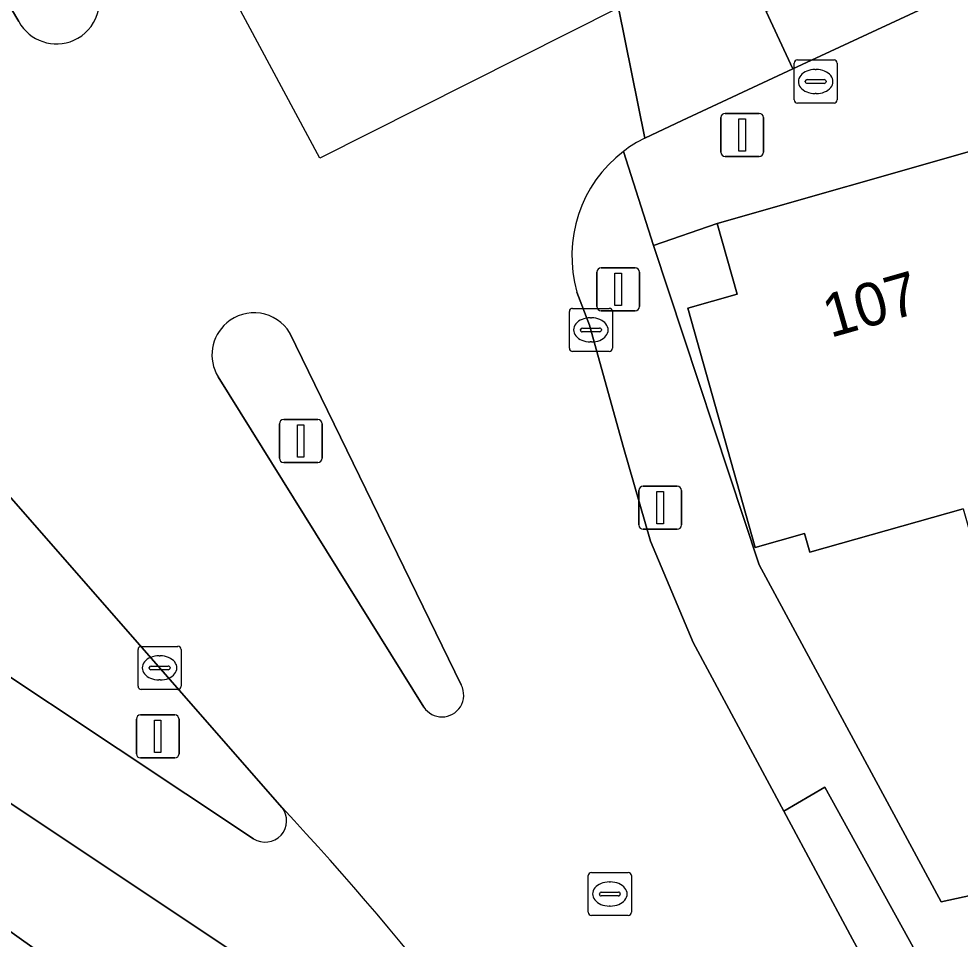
# Model space of a CAD drawing. Extents: x 159053 to 160042, y 380449 to 381423.
# Drawn here: x 159222.55 to 159244.39, y 381227.82 to 381249.19 of the extents above; entities that cross this region are included whole.
import ezdxf

# ---------------------------------------------------------------- set-up
doc = ezdxf.new("R2010")
doc.units = 0
for name, color, linetype in [('IMGEO_Brandkraan', 7, 'Continuous'), ('IMGEO_Drukknoppaal', 7, 'Continuous'), ('IMGEO_Erf', 7, 'Continuous'), ('IMGEO_Fietspad_gesloten', 7, 'Continuous'), ('IMGEO_Groenvoorziening', 7, 'Continuous'), ('IMGEO_Kolk', 7, 'Continuous'), ('IMGEO_Lichtmast', 7, 'Continuous'), ('IMGEO_Muur', 7, 'Continuous'), ('IMGEO_Pand', 7, 'Continuous'), ('IMGEO_Pand_nummerreeks', 7, 'Continuous'), ('IMGEO_Rijbaan_lokaal_gesloten', 7, 'Continuous'), ('IMGEO_Rioolput', 7, 'Continuous'), ('IMGEO_Verkeerseiland_gesloten', 7, 'Continuous'), ('IMGEO_Verkeersregelinstallatiepaal', 7, 'Continuous'), ('IMGEO_Voetpad_open', 7, 'Continuous')]:
    doc.layers.add(name, color=color, linetype=linetype)

msp = doc.modelspace()

# ---------------------------------------------------------------- linework, layer by layer
at = {"layer": 'IMGEO_Brandkraan'}
for p, q in [((159240.539, 381247.312), (159240.539, 381248.164)), ((159240.614, 381248.238), (159241.466, 381248.238)), ((159241.54, 381248.164), (159241.54, 381247.312)), ((159241.027, 381248.018), (159241.052, 381248.018)), ((159240.798, 381247.732), (159240.798, 381247.744)), ((159241.236, 381247.695), (159240.838, 381247.695)), ((159240.841, 381247.781), (159241.239, 381247.781)), ((159241.282, 381247.744), (159241.282, 381247.732)), ((159241.05, 381247.458), (159241.025, 381247.458)), ((159241.466, 381247.238), (159240.614, 381247.238))]:
    msp.add_line(p, q, dxfattribs=at)
for points in [[(159240.539, 381247.312), (159240.539, 381248.164)], [(159240.614, 381248.238), (159241.466, 381248.238)], [(159241.54, 381248.164), (159241.54, 381247.312)], [(159241.466, 381247.238), (159240.614, 381247.238)]]:
    msp.add_lwpolyline(points, dxfattribs=at)
for centre, radius, start, end in [((159240.616, 381248.162), 0.0765, 91.552, 178.448), ((159240.616, 381248.162), 0.0765, 91.552, 178.448), ((159241.464, 381248.162), 0.0765, 1.552, 88.448), ((159241.464, 381248.162), 0.0765, 1.552, 88.448), ((159240.838, 381247.741), 0.0403, 85.8775, 175.7526), ((159240.835, 381247.731), 0.0366, 178.938, 274.7102), ((159241.239, 381247.738), 0.043, 264.8664, 352.4533), ((159241.243, 381247.743), 0.0386, 1.7309, 96.639), ((159240.616, 381247.314), 0.0765, 181.552, 268.448), ((159240.616, 381247.314), 0.0765, 181.552, 268.448), ((159241.464, 381247.314), 0.0765, 271.552, 358.448), ((159241.464, 381247.314), 0.0765, 271.552, 358.448)]:
    msp.add_arc(centre, radius, start, end, dxfattribs=at)
for centre, major_axis, ratio, start_param, end_param in [((159241.026, 381247.738), (-0.387, 0.002), 0.722429, 4.712389, 7.853982), ((159241.051, 381247.738), (-0.39, 0.002), 0.717154, 1.570796, 4.712389)]:
    msp.add_ellipse(centre, major_axis=major_axis, ratio=ratio, start_param=start_param, end_param=end_param, dxfattribs=at)
at = {"layer": 'IMGEO_Drukknoppaal'}
for p, q in [((159237.036, 381238.339), (159237.826, 381238.339)), ((159237.826, 381238.339), (159237.036, 381238.339)), ((159236.936, 381237.439), (159236.936, 381238.239)), ((159236.936, 381238.239), (159236.936, 381237.439)), ((159237.926, 381238.239), (159237.926, 381237.439)), ((159237.926, 381237.439), (159237.926, 381238.239)), ((159237.826, 381237.339), (159237.036, 381237.339)), ((159237.036, 381237.339), (159237.826, 381237.339))]:
    msp.add_line(p, q, dxfattribs=at)
msp.add_lwpolyline([(159237.356, 381238.214), (159237.506, 381238.214), (159237.506, 381237.464), (159237.356, 381237.464), (159237.356, 381238.214)], dxfattribs=at)
for centre, start, end in [((159237.036, 381238.239), 90, 180), ((159237.036, 381238.239), 90, 180), ((159237.826, 381238.239), 0, 90), ((159237.826, 381238.239), 360, 90), ((159237.036, 381237.439), 180, 270), ((159237.036, 381237.439), 180, 270), ((159237.826, 381237.439), 270, 0), ((159237.826, 381237.439), 270, 0)]:
    msp.add_arc(centre, 0.1, start, end, dxfattribs=at)
at = {"layer": 'IMGEO_Erf'}
msp.add_lwpolyline([(159244.464, 381237.815), (159240.903, 381236.808), (159240.781, 381237.239), (159239.637, 381236.917), (159238.07, 381242.476), (159239.215, 381242.798), (159238.752, 381244.441), (159237.275, 381243.932), (159239.731, 381236.517), (159243.948, 381228.686), (159245.372, 381228.997)], dxfattribs=at)
at = {"layer": 'IMGEO_Fietspad_gesloten'}
for points in [[(159209.158, 381239.776), (159211.127, 381238.462), (159227.522, 381227.526), (159228.488, 381226.814)], [(159227.994, 381230.153), (159218.543, 381236.433)]]:
    msp.add_lwpolyline(points, dxfattribs=at)
for centre, radius, start, end in [((159228.263, 381230.573), 0.499, 237.3989, 38.1242), ((159178.831, 381184.36), 68.166, 31.87413, 43.03593)]:
    msp.add_arc(centre, radius, start, end, dxfattribs=at)
at = {"layer": 'IMGEO_Groenvoorziening'}
msp.add_lwpolyline([(159224.839, 381226.226), (159221.471, 381228.616), (159210.482, 381219.096), (159212.743, 381216.45), (159216.723, 381219.836), (159220.387, 381222.952), (159235.387, 381205.379), (159233.711, 381204.017), (159234.224, 381203.411), (159235.554, 381204.496), (159236.832, 381202.93), (159235.531, 381201.869), (159241.81, 381194.458), (159245.342, 381190.342)], dxfattribs=at)
at = {"layer": 'IMGEO_Kolk'}
for p, q in [((159235.398, 381242.47), (159236.25, 381242.47)), ((159235.323, 381241.544), (159235.323, 381242.396)), ((159235.811, 381242.25), (159235.836, 381242.25)), ((159236.324, 381242.396), (159236.324, 381241.544)), ((159235.625, 381242.013), (159236.023, 381242.013)), ((159235.582, 381241.964), (159235.582, 381241.976)), ((159236.02, 381241.927), (159235.622, 381241.927)), ((159236.066, 381241.976), (159236.066, 381241.964)), ((159235.834, 381241.69), (159235.809, 381241.69)), ((159236.25, 381241.47), (159235.398, 381241.47)), ((159225.389, 381234.621), (159226.241, 381234.621)), ((159225.314, 381233.695), (159225.314, 381234.547)), ((159225.802, 381234.401), (159225.827, 381234.401)), ((159226.315, 381234.547), (159226.315, 381233.695)), ((159225.616, 381234.164), (159226.014, 381234.164)), ((159225.573, 381234.115), (159225.573, 381234.127)), ((159226.011, 381234.078), (159225.613, 381234.078)), ((159226.057, 381234.127), (159226.057, 381234.115)), ((159225.825, 381233.841), (159225.8, 381233.841)), ((159226.241, 381233.621), (159225.389, 381233.621))]:
    msp.add_line(p, q, dxfattribs=at)
for points in [[(159235.398, 381242.47), (159236.25, 381242.47)], [(159235.323, 381241.544), (159235.323, 381242.396)], [(159236.324, 381242.396), (159236.324, 381241.544)], [(159236.25, 381241.47), (159235.398, 381241.47)], [(159225.389, 381234.621), (159226.241, 381234.621)], [(159225.314, 381233.695), (159225.314, 381234.547)], [(159226.315, 381234.547), (159226.315, 381233.695)], [(159226.241, 381233.621), (159225.389, 381233.621)]]:
    msp.add_lwpolyline(points, dxfattribs=at)
for centre, radius, start, end in [((159235.4, 381242.394), 0.0765, 91.552, 178.448), ((159235.4, 381242.394), 0.0765, 91.552, 178.448), ((159236.248, 381242.394), 0.0765, 1.552, 88.448), ((159236.248, 381242.394), 0.0765, 1.552, 88.448), ((159235.622, 381241.973), 0.0403, 85.8775, 175.7526), ((159236.027, 381241.975), 0.0386, 1.7309, 96.639), ((159235.619, 381241.963), 0.0366, 178.938, 274.7102), ((159236.023, 381241.97), 0.043, 264.8664, 352.4533), ((159235.4, 381241.546), 0.0765, 181.552, 268.448), ((159235.4, 381241.546), 0.0765, 181.552, 268.448), ((159236.248, 381241.546), 0.0765, 271.552, 358.448), ((159236.248, 381241.546), 0.0765, 271.552, 358.448), ((159225.391, 381234.545), 0.0765, 91.552, 178.448), ((159225.391, 381234.545), 0.0765, 91.552, 178.448), ((159226.239, 381234.545), 0.0765, 1.552, 88.448), ((159226.239, 381234.545), 0.0765, 1.552, 88.448), ((159225.613, 381234.124), 0.0403, 85.8775, 175.7526), ((159226.018, 381234.126), 0.0386, 1.7309, 96.639), ((159225.61, 381234.114), 0.0366, 178.938, 274.7102), ((159226.014, 381234.121), 0.043, 264.8664, 352.4533), ((159225.391, 381233.697), 0.0765, 181.552, 268.448), ((159225.391, 381233.697), 0.0765, 181.552, 268.448), ((159226.239, 381233.697), 0.0765, 271.552, 358.448), ((159226.239, 381233.697), 0.0765, 271.552, 358.448)]:
    msp.add_arc(centre, radius, start, end, dxfattribs=at)
for centre, major_axis, ratio, start_param, end_param in [((159235.81, 381241.97), (-0.387, 0.002), 0.722429, 4.712389, 7.853982), ((159235.835, 381241.97), (-0.39, 0.002), 0.717154, 1.570796, 4.712389), ((159225.801, 381234.121), (-0.387, 0.002), 0.722429, 4.712389, 7.853982), ((159225.826, 381234.121), (-0.39, 0.002), 0.717154, 1.570796, 4.712389)]:
    msp.add_ellipse(centre, major_axis=major_axis, ratio=ratio, start_param=start_param, end_param=end_param, dxfattribs=at)
at = {"layer": 'IMGEO_Lichtmast'}
for p, q in [((159225.275, 381232.128), (159225.275, 381232.928)), ((159225.275, 381232.928), (159225.275, 381232.128)), ((159225.375, 381233.028), (159226.165, 381233.028)), ((159226.165, 381233.028), (159225.375, 381233.028)), ((159226.265, 381232.928), (159226.265, 381232.128)), ((159226.265, 381232.128), (159226.265, 381232.928)), ((159226.165, 381232.028), (159225.375, 381232.028)), ((159225.375, 381232.028), (159226.165, 381232.028))]:
    msp.add_line(p, q, dxfattribs=at)
msp.add_lwpolyline([(159225.695, 381232.903), (159225.845, 381232.903), (159225.845, 381232.153), (159225.695, 381232.153), (159225.695, 381232.903)], dxfattribs=at)
for centre, start, end in [((159225.375, 381232.928), 90, 180), ((159225.375, 381232.928), 90, 180), ((159226.165, 381232.928), 0, 90), ((159226.165, 381232.928), 360, 90), ((159225.375, 381232.128), 180, 270), ((159225.375, 381232.128), 180, 270), ((159226.165, 381232.128), 270, 0), ((159226.165, 381232.128), 270, 0)]:
    msp.add_arc(centre, 0.1, start, end, dxfattribs=at)
at = {"layer": 'IMGEO_Muur'}
for points in [[(159238.752, 381244.441), (159237.275, 381243.932)], [(159237.275, 381243.932), (159239.731, 381236.517), (159243.948, 381228.686), (159245.372, 381228.997)]]:
    msp.add_lwpolyline(points, dxfattribs=at)
at = {"layer": 'IMGEO_Pand'}
msp.add_lwpolyline([(159244.826, 381246.176), (159238.752, 381244.441), (159239.215, 381242.798), (159238.07, 381242.476), (159239.637, 381236.917), (159240.781, 381237.239), (159240.903, 381236.808), (159244.464, 381237.815), (159245.327, 381234.765), (159247.858, 381235.481), (159246.999, 381238.531)], close=True, dxfattribs=at)
at = {"layer": 'IMGEO_Rijbaan_lokaal_gesloten'}
for points in [[(159244.676, 381253.591), (159236.466, 381249.451), (159237.075, 381246.424), (159237.944, 381246.83), (159240.511, 381248.03), (159239.894, 381249.365), (159249.857, 381253.978)], [(159249.857, 381253.978), (159239.894, 381249.365), (159240.511, 381248.03), (159244.727, 381250)], [(159237.075, 381246.424), (159236.466, 381249.451), (159229.536, 381245.957), (159225.857, 381252.808)], [(159222.548, 381249.131), (159222.208, 381249.711), (159216.446, 381244.798), (159219.708, 381241.063), (159221.991, 381238.484), (159228.655, 381230.881)], [(159236.718, 381220.356), (159239.829, 381222.114), (159243.787, 381224.352), (159241.894, 381227.823), (159240.3, 381230.796), (159238.2, 381234.713), (159237.21, 381237.061), (159236.582, 381239.242), (159235.793, 381242.082), (159235.5, 381242.849)], [(159228.832, 381241.909), (159232.813, 381233.724)], [(159231.946, 381233.208), (159227.173, 381240.883)]]:
    msp.add_lwpolyline(points, dxfattribs=at)
for centre, radius, start, end in [((159223.42, 381249.606), 0.996, 294.1106, 29.3887), ((159223.423, 381249.607), 0.996, 208.5681, 293.9449), ((159238.438, 381243.687), 3.058, 116.4801, 127.4055), ((159238.435, 381243.69), 3.054, 127.3954, 195.9874), ((159228.006, 381241.391), 0.975, 32.0812, 130.5503), ((159228.007, 381241.39), 0.977, 130.5928, 211.3018), ((159232.369, 381233.487), 0.503, 327.8124, 28.1049), ((159232.367, 381233.487), 0.505, 213.5294, 327.9552), ((159178.831, 381184.36), 68.166, 31.87413, 43.03593)]:
    msp.add_arc(centre, radius, start, end, dxfattribs=at)
at = {"layer": 'IMGEO_Rioolput'}
for p, q in [((159235.838, 381229.37), (159236.69, 381229.37)), ((159235.763, 381228.444), (159235.763, 381229.296)), ((159236.251, 381229.15), (159236.276, 381229.15)), ((159236.764, 381229.296), (159236.764, 381228.444)), ((159236.065, 381228.913), (159236.463, 381228.913)), ((159236.022, 381228.864), (159236.022, 381228.876)), ((159236.46, 381228.827), (159236.062, 381228.827)), ((159236.506, 381228.876), (159236.506, 381228.864)), ((159236.274, 381228.59), (159236.249, 381228.59)), ((159236.69, 381228.37), (159235.838, 381228.37))]:
    msp.add_line(p, q, dxfattribs=at)
for points in [[(159235.838, 381229.37), (159236.69, 381229.37)], [(159235.763, 381228.444), (159235.763, 381229.296)], [(159236.764, 381229.296), (159236.764, 381228.444)], [(159236.69, 381228.37), (159235.838, 381228.37)]]:
    msp.add_lwpolyline(points, dxfattribs=at)
for centre, radius, start, end in [((159235.84, 381229.294), 0.0765, 91.552, 178.448), ((159235.84, 381229.294), 0.0765, 91.552, 178.448), ((159236.688, 381229.294), 0.0765, 1.552, 88.448), ((159236.688, 381229.294), 0.0765, 1.552, 88.448), ((159236.062, 381228.873), 0.0403, 85.8775, 175.7526), ((159236.467, 381228.875), 0.0386, 1.7309, 96.639), ((159236.059, 381228.863), 0.0366, 178.938, 274.7102), ((159236.463, 381228.87), 0.043, 264.8664, 352.4533), ((159235.84, 381228.446), 0.0765, 181.552, 268.448), ((159235.84, 381228.446), 0.0765, 181.552, 268.448), ((159236.688, 381228.446), 0.0765, 271.552, 358.448), ((159236.688, 381228.446), 0.0765, 271.552, 358.448)]:
    msp.add_arc(centre, radius, start, end, dxfattribs=at)
for centre, major_axis, ratio, start_param, end_param in [((159236.25, 381228.87), (-0.387, 0.002), 0.722429, 4.712389, 7.853982), ((159236.275, 381228.87), (-0.39, 0.002), 0.717154, 1.570796, 4.712389)]:
    msp.add_ellipse(centre, major_axis=major_axis, ratio=ratio, start_param=start_param, end_param=end_param, dxfattribs=at)
at = {"layer": 'IMGEO_Verkeerseiland_gesloten'}
for points in [[(159222.208, 381249.711), (159222.548, 381249.131)], [(159232.813, 381233.724), (159228.832, 381241.909)], [(159227.173, 381240.883), (159231.946, 381233.208)], [(159228.655, 381230.881), (159221.991, 381238.484)], [(159218.543, 381236.433), (159227.994, 381230.153)]]:
    msp.add_lwpolyline(points, dxfattribs=at)
for centre, radius, start, end in [((159223.42, 381249.606), 0.996, 294.1106, 29.3887), ((159223.423, 381249.607), 0.996, 208.5681, 293.9449), ((159228.006, 381241.391), 0.975, 32.0812, 130.5503), ((159228.007, 381241.39), 0.977, 130.5928, 211.3018), ((159232.369, 381233.487), 0.503, 327.8124, 28.1049), ((159232.367, 381233.487), 0.505, 213.5294, 327.9552), ((159228.263, 381230.573), 0.499, 237.3989, 38.1242)]:
    msp.add_arc(centre, radius, start, end, dxfattribs=at)
at = {"layer": 'IMGEO_Verkeersregelinstallatiepaal'}
for p, q in [((159238.839, 381246.099), (159238.839, 381246.899)), ((159238.839, 381246.899), (159238.839, 381246.099)), ((159238.939, 381246.999), (159239.729, 381246.999)), ((159239.729, 381246.999), (159238.939, 381246.999)), ((159239.829, 381246.899), (159239.829, 381246.099)), ((159239.829, 381246.099), (159239.829, 381246.899)), ((159239.729, 381245.999), (159238.939, 381245.999)), ((159238.939, 381245.999), (159239.729, 381245.999)), ((159236.06, 381243.413), (159236.85, 381243.413)), ((159236.85, 381243.413), (159236.06, 381243.413)), ((159235.96, 381242.513), (159235.96, 381243.313)), ((159235.96, 381243.313), (159235.96, 381242.513)), ((159236.95, 381243.313), (159236.95, 381242.513)), ((159236.95, 381242.513), (159236.95, 381243.313)), ((159236.85, 381242.413), (159236.06, 381242.413)), ((159236.06, 381242.413), (159236.85, 381242.413)), ((159228.694, 381239.89), (159229.484, 381239.89)), ((159229.484, 381239.89), (159228.694, 381239.89)), ((159228.594, 381238.99), (159228.594, 381239.79)), ((159228.594, 381239.79), (159228.594, 381238.99)), ((159229.584, 381239.79), (159229.584, 381238.99)), ((159229.584, 381238.99), (159229.584, 381239.79)), ((159229.484, 381238.89), (159228.694, 381238.89)), ((159228.694, 381238.89), (159229.484, 381238.89))]:
    msp.add_line(p, q, dxfattribs=at)
for points in [[(159239.259, 381246.874), (159239.409, 381246.874), (159239.409, 381246.124), (159239.259, 381246.124), (159239.259, 381246.874)], [(159236.38, 381243.288), (159236.53, 381243.288), (159236.53, 381242.538), (159236.38, 381242.538), (159236.38, 381243.288)], [(159229.014, 381239.765), (159229.164, 381239.765), (159229.164, 381239.015), (159229.014, 381239.015), (159229.014, 381239.765)]]:
    msp.add_lwpolyline(points, dxfattribs=at)
for centre, start, end in [((159238.939, 381246.899), 90, 180), ((159238.939, 381246.899), 90, 180), ((159239.729, 381246.899), 0, 90), ((159239.729, 381246.899), 360, 90), ((159238.939, 381246.099), 180, 270), ((159238.939, 381246.099), 180, 270), ((159239.729, 381246.099), 270, 0), ((159239.729, 381246.099), 270, 0), ((159236.06, 381243.313), 90, 180), ((159236.06, 381243.313), 90, 180), ((159236.85, 381243.313), 0, 90), ((159236.85, 381243.313), 360, 90), ((159236.06, 381242.513), 180, 270), ((159236.06, 381242.513), 180, 270), ((159236.85, 381242.513), 270, 0), ((159236.85, 381242.513), 270, 0), ((159228.694, 381239.79), 90, 180), ((159228.694, 381239.79), 90, 180), ((159229.484, 381239.79), 0, 90), ((159229.484, 381239.79), 360, 90), ((159228.694, 381238.99), 180, 270), ((159228.694, 381238.99), 180, 270), ((159229.484, 381238.99), 270, 0), ((159229.484, 381238.99), 270, 0)]:
    msp.add_arc(centre, 0.1, start, end, dxfattribs=at)
at = {"layer": 'IMGEO_Voetpad_open'}
for points in [[(159245.754, 381250.48), (159244.727, 381250), (159240.511, 381248.03), (159237.944, 381246.83), (159237.075, 381246.424)], [(159236.581, 381246.116), (159237.275, 381243.932), (159238.752, 381244.441), (159244.826, 381246.176)], [(159258.985, 381203.899), (159251.017, 381218.464), (159248.878, 381222.358), (159249.008, 381222.383), (159248.408, 381223.494), (159246.963, 381226.113), (159245.372, 381228.997), (159243.948, 381228.686), (159239.731, 381236.517), (159237.275, 381243.932), (159236.581, 381246.116)], [(159235.5, 381242.849), (159235.793, 381242.082), (159236.582, 381239.242), (159237.21, 381237.061), (159238.2, 381234.713), (159240.3, 381230.796), (159241.254, 381231.353), (159249.08, 381217.163), (159248, 381216.631)], [(159228.488, 381226.814), (159227.522, 381227.526), (159211.127, 381238.462), (159209.72, 381236.419), (159220.079, 381229.536), (159221.471, 381228.616), (159224.839, 381226.226)]]:
    msp.add_lwpolyline(points, dxfattribs=at)
msp.add_lwpolyline([(159240.3, 381230.796), (159241.894, 381227.823), (159243.787, 381224.352), (159245.235, 381221.698), (159245.581, 381221.065), (159247.23, 381218.043), (159247.378, 381217.772), (159248, 381216.631), (159249.08, 381217.163), (159241.254, 381231.353)], close=True, dxfattribs=at)
for centre, radius, start, end in [((159238.438, 381243.687), 3.058, 116.4801, 127.4055), ((159238.435, 381243.69), 3.054, 127.3954, 195.9874)]:
    msp.add_arc(centre, radius, start, end, dxfattribs=at)

# ---------------------------------------------------------------- texts
at = {"layer": 'IMGEO_Pand_nummerreeks'}
msp.add_text('107', height=1, rotation=15.9454, dxfattribs=at).set_placement((159241.379, 381241.781))

doc.saveas('drawing.dxf')
